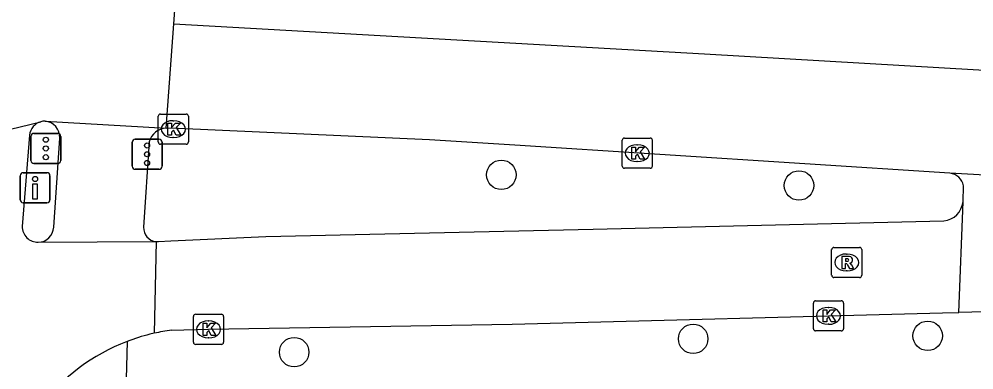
# Model space of a CAD drawing. Extents: x 160806 to 161707, y 383697 to 384148.
# Drawn here: x 161255.48 to 161287.17, y 384109.75 to 384121.39 of the extents above; entities that cross this region are included whole.
import ezdxf

# ---------------------------------------------------------------- set-up
doc = ezdxf.new("R2010")
doc.units = 0
for name, color, linetype in [('IMGEO_Boom', 7, 'Continuous'), ('IMGEO_Drukknoppaal', 7, 'Continuous'), ('IMGEO_Fietspad_gesloten', 7, 'Continuous'), ('IMGEO_Fietspad_open', 7, 'Continuous'), ('IMGEO_Kolk', 7, 'Continuous'), ('IMGEO_Rijbaan_lokaal_gesloten', 7, 'Continuous'), ('IMGEO_Rioolput', 7, 'Continuous'), ('IMGEO_Verkeersregelinstallatiepaal', 7, 'Continuous'), ('IMGEO_Voetpad_open', 7, 'Continuous')]:
    doc.layers.add(name, color=color, linetype=linetype)

msp = doc.modelspace()

# ---------------------------------------------------------------- linework, layer by layer
at = {"layer": 'IMGEO_Boom'}
for centre in [(161271.485, 384116.22), (161281.364, 384115.868), (161277.853, 384110.781), (161285.637, 384110.882), (161264.611, 384110.34)]:
    msp.add_circle(centre, 0.489, dxfattribs=at)
at = {"layer": 'IMGEO_Drukknoppaal'}
for p, q in [((161255.514, 384115.392), (161255.514, 384116.192)), ((161255.514, 384116.192), (161255.514, 384115.392)), ((161255.614, 384116.292), (161256.404, 384116.292)), ((161256.404, 384116.292), (161255.614, 384116.292)), ((161256.504, 384116.192), (161256.504, 384115.392)), ((161256.504, 384115.392), (161256.504, 384116.192)), ((161256.404, 384115.292), (161255.614, 384115.292)), ((161255.614, 384115.292), (161256.404, 384115.292))]:
    msp.add_line(p, q, dxfattribs=at)
msp.add_lwpolyline([(161256.084, 384115.917), (161256.084, 384115.417), (161255.934, 384115.417), (161255.934, 384115.917), (161256.084, 384115.917)], dxfattribs=at)
msp.add_circle((161256.009, 384116.082), 0.085, dxfattribs=at)
for centre, start, end in [((161255.614, 384116.192), 90, 180), ((161255.614, 384116.192), 90, 180), ((161256.404, 384116.192), 0, 90), ((161256.404, 384116.192), 360, 90), ((161255.614, 384115.392), 180, 270), ((161255.614, 384115.392), 180, 270), ((161256.404, 384115.392), 270, 0), ((161256.404, 384115.392), 270, 0)]:
    msp.add_arc(centre, 0.1, start, end, dxfattribs=at)
at = {"layer": 'IMGEO_Fietspad_gesloten'}
for points in [[(161260.027, 384114.01), (161260.106, 384114.011), (161260.511, 384114.03), (161263.667, 384114.177), (161274.538, 384114.419), (161286.173, 384114.696)], [(161260.027, 384114.01), (161259.963, 384110.966)], [(161260.539, 384111.068), (161261.771, 384111.097), (161271.848, 384111.268), (161286.13, 384111.645), (161286.671, 384111.658)]]:
    msp.add_lwpolyline(points, dxfattribs=at)
for centre, radius, start, end in [((161286.106, 384115.4), 0.708, 275.4568, 353.6352), ((161261.449, 384104.254), 6.874, 97.6035, 102.4806)]:
    msp.add_arc(centre, radius, start, end, dxfattribs=at)
at = {"layer": 'IMGEO_Fietspad_open'}
for points in [[(161255.828, 384117.538), (161255.583, 384114.511)], [(161256.115, 384113.984), (161260.027, 384114.01)], [(161259.963, 384110.966), (161259.821, 384110.932)]]:
    msp.add_lwpolyline(points, dxfattribs=at)
for centre, radius, start, end in [((161256.339, 384117.489), 0.513, 105.6926, 174.5192), ((161256.107, 384114.508), 0.524, 179.6509, 270.8901), ((161261.418, 384104.512), 6.616, 103.9729, 110.8387), ((161261.396, 384104.574), 6.549, 110.8489, 174.1238)]:
    msp.add_arc(centre, radius, start, end, dxfattribs=at)
at = {"layer": 'IMGEO_Kolk'}
for p, q in [((161260.098, 384117.31), (161260.098, 384118.162)), ((161260.173, 384118.236), (161261.025, 384118.236)), ((161261.099, 384118.162), (161261.099, 384117.31)), ((161260.586, 384118.016), (161260.611, 384118.016)), ((161260.609, 384117.456), (161260.584, 384117.456)), ((161275.571, 384117.439), (161276.423, 384117.439)), ((161261.025, 384117.236), (161260.173, 384117.236)), ((161275.496, 384116.513), (161275.496, 384117.365)), ((161275.984, 384117.219), (161276.009, 384117.219)), ((161276.497, 384117.365), (161276.497, 384116.513)), ((161276.007, 384116.659), (161275.982, 384116.659)), ((161276.423, 384116.439), (161275.571, 384116.439)), ((161281.917, 384112.043), (161282.769, 384112.043)), ((161281.842, 384111.117), (161281.842, 384111.969)), ((161282.33, 384111.823), (161282.355, 384111.823)), ((161282.843, 384111.969), (161282.843, 384111.117)), ((161261.266, 384110.67), (161261.266, 384111.522)), ((161261.341, 384111.596), (161262.193, 384111.596)), ((161262.267, 384111.522), (161262.267, 384110.67)), ((161261.754, 384111.376), (161261.779, 384111.376)), ((161282.353, 384111.263), (161282.328, 384111.263)), ((161261.777, 384110.816), (161261.752, 384110.816)), ((161282.769, 384111.043), (161281.917, 384111.043)), ((161262.193, 384110.596), (161261.341, 384110.596))]:
    msp.add_line(p, q, dxfattribs=at)
for points in [[(161260.098, 384117.31), (161260.098, 384118.162)], [(161260.173, 384118.236), (161261.025, 384118.236)], [(161261.099, 384118.162), (161261.099, 384117.31)], [(161260.419, 384117.936), (161260.542, 384117.936), (161260.542, 384117.785), (161260.672, 384117.936), (161260.836, 384117.936), (161260.69, 384117.785), (161260.843, 384117.536), (161260.691, 384117.536), (161260.606, 384117.7), (161260.542, 384117.633), (161260.542, 384117.536), (161260.419, 384117.536), (161260.419, 384117.936)], [(161275.571, 384117.439), (161276.423, 384117.439)], [(161261.025, 384117.236), (161260.173, 384117.236)], [(161275.496, 384116.513), (161275.496, 384117.365)], [(161275.817, 384117.139), (161275.94, 384117.139), (161275.94, 384116.988), (161276.07, 384117.139), (161276.234, 384117.139), (161276.088, 384116.988), (161276.241, 384116.739), (161276.089, 384116.739), (161276.004, 384116.903), (161275.94, 384116.836), (161275.94, 384116.739), (161275.817, 384116.739), (161275.817, 384117.139)], [(161276.497, 384117.365), (161276.497, 384116.513)], [(161276.423, 384116.439), (161275.571, 384116.439)], [(161281.917, 384112.043), (161282.769, 384112.043)], [(161281.842, 384111.117), (161281.842, 384111.969)], [(161282.163, 384111.743), (161282.286, 384111.743), (161282.286, 384111.592), (161282.416, 384111.743), (161282.58, 384111.743), (161282.434, 384111.592), (161282.587, 384111.343), (161282.435, 384111.343), (161282.35, 384111.507), (161282.286, 384111.44), (161282.286, 384111.343), (161282.163, 384111.343), (161282.163, 384111.743)], [(161282.843, 384111.969), (161282.843, 384111.117)], [(161261.266, 384110.67), (161261.266, 384111.522)], [(161261.341, 384111.596), (161262.193, 384111.596)], [(161262.267, 384111.522), (161262.267, 384110.67)], [(161261.587, 384111.296), (161261.71, 384111.296), (161261.71, 384111.145), (161261.84, 384111.296), (161262.004, 384111.296), (161261.858, 384111.145), (161262.011, 384110.896), (161261.859, 384110.896), (161261.774, 384111.06), (161261.71, 384110.993), (161261.71, 384110.896), (161261.587, 384110.896), (161261.587, 384111.296)], [(161282.769, 384111.043), (161281.917, 384111.043)], [(161262.193, 384110.596), (161261.341, 384110.596)]]:
    msp.add_lwpolyline(points, dxfattribs=at)
for centre, start, end in [((161260.175, 384118.16), 91.552, 178.448), ((161260.175, 384118.16), 91.552, 178.448), ((161261.023, 384118.16), 1.552, 88.448), ((161261.023, 384118.16), 1.552, 88.448), ((161275.573, 384117.363), 91.552, 178.448), ((161275.573, 384117.363), 91.552, 178.448), ((161276.421, 384117.363), 1.552, 88.448), ((161276.421, 384117.363), 1.552, 88.448), ((161260.175, 384117.312), 181.552, 268.448), ((161260.175, 384117.312), 181.552, 268.448), ((161261.023, 384117.312), 271.552, 358.448), ((161261.023, 384117.312), 271.552, 358.448), ((161275.573, 384116.515), 181.552, 268.448), ((161275.573, 384116.515), 181.552, 268.448), ((161276.421, 384116.515), 271.552, 358.448), ((161276.421, 384116.515), 271.552, 358.448), ((161281.919, 384111.967), 91.552, 178.448), ((161281.919, 384111.967), 91.552, 178.448), ((161282.767, 384111.967), 1.552, 88.448), ((161282.767, 384111.967), 1.552, 88.448), ((161261.343, 384111.52), 91.552, 178.448), ((161261.343, 384111.52), 91.552, 178.448), ((161262.191, 384111.52), 1.552, 88.448), ((161262.191, 384111.52), 1.552, 88.448), ((161281.919, 384111.119), 181.552, 268.448), ((161281.919, 384111.119), 181.552, 268.448), ((161282.767, 384111.119), 271.552, 358.448), ((161282.767, 384111.119), 271.552, 358.448), ((161261.343, 384110.672), 181.552, 268.448), ((161261.343, 384110.672), 181.552, 268.448), ((161262.191, 384110.672), 271.552, 358.448), ((161262.191, 384110.672), 271.552, 358.448)]:
    msp.add_arc(centre, 0.0765, start, end, dxfattribs=at)
for centre, major_axis, ratio, start_param, end_param in [((161260.585, 384117.736), (-0.387, 0.002), 0.722429, 4.712389, 7.853982), ((161260.61, 384117.736), (-0.39, 0.002), 0.717154, 1.570796, 4.712389), ((161275.983, 384116.939), (-0.387, 0.002), 0.722429, 4.712389, 7.853982), ((161276.008, 384116.939), (-0.39, 0.002), 0.717154, 1.570796, 4.712389), ((161282.329, 384111.543), (-0.387, 0.002), 0.722429, 4.712389, 7.853982), ((161282.354, 384111.543), (-0.39, 0.002), 0.717154, 1.570796, 4.712389), ((161261.753, 384111.096), (-0.387, 0.002), 0.722429, 4.712389, 7.853982), ((161261.778, 384111.096), (-0.39, 0.002), 0.717154, 1.570796, 4.712389)]:
    msp.add_ellipse(centre, major_axis=major_axis, ratio=ratio, start_param=start_param, end_param=end_param, dxfattribs=at)
at = {"layer": 'IMGEO_Rijbaan_lokaal_gesloten'}
for points in [[(161260.613, 384121.23), (161260.873, 384124.753)], [(161260.358, 384117.771), (161260.613, 384121.23)], [(161260.613, 384121.23), (161278.23, 384120.232), (161293.967, 384119.32), (161308.839, 384118.481), (161316.729, 384118.038), (161322.396, 384117.897), (161335.182, 384117.881), (161369.031, 384118.661)], [(161254.502, 384117.572), (161256.2, 384117.983)], [(161256.343, 384118.003), (161260.358, 384117.771)], [(161286.376, 384116.275), (161271.935, 384117.201), (161269.102, 384117.385), (161260.762, 384117.753), (161260.358, 384117.771)], [(161367.726, 384115.798), (161357.592, 384115.525), (161334.603, 384114.873), (161327.538, 384114.71), (161321.017, 384114.547), (161306.289, 384115.145), (161286.376, 384116.275)], [(161286.809, 384115.322), (161286.829, 384115.858)], [(161286.671, 384111.658), (161286.809, 384115.322)], [(161323.478, 384112.593), (161322.18, 384112.562), (161320.761, 384112.539), (161286.671, 384111.658)]]:
    msp.add_lwpolyline(points, dxfattribs=at)
for centre, radius, start, end in [((161256.343, 384117.481), 0.522, 90.0049, 105.9186), ((161286.324, 384115.764), 0.513, 10.4996, 84.2394)]:
    msp.add_arc(centre, radius, start, end, dxfattribs=at)
at = {"layer": 'IMGEO_Rioolput'}
for p, q in [((161282.449, 384112.888), (161282.449, 384113.74)), ((161282.524, 384113.814), (161283.376, 384113.814)), ((161283.45, 384113.74), (161283.45, 384112.888)), ((161282.937, 384113.594), (161282.962, 384113.594)), ((161282.96, 384113.034), (161282.935, 384113.034)), ((161283.376, 384112.814), (161282.524, 384112.814))]:
    msp.add_line(p, q, dxfattribs=at)
for points in [[(161282.449, 384112.888), (161282.449, 384113.74)], [(161282.524, 384113.814), (161283.376, 384113.814)], [(161283.45, 384113.74), (161283.45, 384112.888)], [(161283.038, 384113.512), (161282.786, 384113.514), (161282.786, 384113.114)], [(161282.964, 384113.433), (161282.91, 384113.433), (161282.91, 384113.352)], [(161282.91, 384113.352), (161282.962, 384113.352)], [(161282.786, 384113.114), (161282.91, 384113.114), (161282.91, 384113.276), (161282.921, 384113.276)], [(161282.968, 384113.247), (161283.039, 384113.114), (161283.179, 384113.114), (161283.114, 384113.24)], [(161283.376, 384112.814), (161282.524, 384112.814)]]:
    msp.add_lwpolyline(points, dxfattribs=at)
for centre, radius, start, end in [((161282.526, 384113.738), 0.0765, 91.552, 178.448), ((161282.526, 384113.738), 0.0765, 91.552, 178.448), ((161283.374, 384113.738), 0.0765, 1.552, 88.448), ((161283.374, 384113.738), 0.0765, 1.552, 88.448), ((161282.946, 384113.541), 0.19, 274.7715, 282.9687), ((161282.97, 384113.337), 0.0964, 77.0061, 93.1865), ((161282.984, 384113.394), 0.0378, 276.6634, 79.6772), ((161283.037, 384113.402), 0.109, 350.3612, 89.416), ((161283.035, 384113.402), 0.112, 277.5842, 350.9817), ((161283.019, 384113.187), 0.108, 29.5134, 73.7905), ((161282.92, 384113.223), 0.0533, 26.0293, 88.6989), ((161282.526, 384112.89), 0.0765, 181.552, 268.448), ((161282.526, 384112.89), 0.0765, 181.552, 268.448), ((161283.374, 384112.89), 0.0765, 271.552, 358.448), ((161283.374, 384112.89), 0.0765, 271.552, 358.448)]:
    msp.add_arc(centre, radius, start, end, dxfattribs=at)
for centre, major_axis, ratio, start_param, end_param in [((161282.936, 384113.314), (-0.387, 0.002), 0.722429, 4.712389, 7.853982), ((161282.961, 384113.314), (-0.39, 0.002), 0.717154, 1.570796, 4.712389)]:
    msp.add_ellipse(centre, major_axis=major_axis, ratio=ratio, start_param=start_param, end_param=end_param, dxfattribs=at)
at = {"layer": 'IMGEO_Verkeersregelinstallatiepaal'}
for p, q in [((161255.873, 384116.695), (161255.873, 384117.495)), ((161255.873, 384117.495), (161255.873, 384116.695)), ((161255.973, 384117.595), (161256.763, 384117.595)), ((161256.763, 384117.595), (161255.973, 384117.595)), ((161256.863, 384117.495), (161256.863, 384116.695)), ((161256.863, 384116.695), (161256.863, 384117.495)), ((161259.333, 384117.403), (161260.123, 384117.403)), ((161260.123, 384117.403), (161259.333, 384117.403)), ((161259.233, 384116.503), (161259.233, 384117.303)), ((161259.233, 384117.303), (161259.233, 384116.503)), ((161260.223, 384117.303), (161260.223, 384116.503)), ((161260.223, 384116.503), (161260.223, 384117.303)), ((161256.763, 384116.595), (161255.973, 384116.595)), ((161255.973, 384116.595), (161256.763, 384116.595)), ((161260.123, 384116.403), (161259.333, 384116.403)), ((161259.333, 384116.403), (161260.123, 384116.403))]:
    msp.add_line(p, q, dxfattribs=at)
for centre in [(161256.368, 384117.385), (161256.368, 384117.095), (161259.728, 384117.193), (161256.368, 384116.805), (161259.728, 384116.903), (161259.728, 384116.613)]:
    msp.add_circle(centre, 0.085, dxfattribs=at)
for centre, start, end in [((161255.973, 384117.495), 90, 180), ((161255.973, 384117.495), 90, 180), ((161256.763, 384117.495), 0, 90), ((161256.763, 384117.495), 360, 90), ((161259.333, 384117.303), 90, 180), ((161259.333, 384117.303), 90, 180), ((161260.123, 384117.303), 0, 90), ((161260.123, 384117.303), 360, 90), ((161255.973, 384116.695), 180, 270), ((161255.973, 384116.695), 180, 270), ((161256.763, 384116.695), 270, 0), ((161256.763, 384116.695), 270, 0), ((161259.333, 384116.503), 180, 270), ((161259.333, 384116.503), 180, 270), ((161260.123, 384116.503), 270, 0), ((161260.123, 384116.503), 270, 0)]:
    msp.add_arc(centre, 0.1, start, end, dxfattribs=at)
at = {"layer": 'IMGEO_Voetpad_open'}
for points in [[(161256.629, 384114.484), (161256.828, 384117.44)], [(161259.801, 384117.31), (161259.613, 384114.484)], [(161259.065, 384110.695), (161258.847, 384102.418)]]:
    msp.add_lwpolyline(points, dxfattribs=at)
for centre, radius, start, end in [((161256.287, 384117.465), 0.541, 357.3757, 84.1112), ((161260.396, 384117.158), 0.614, 93.5711, 165.6545), ((161256.106, 384114.507), 0.523, 270.9567, 357.4613), ((161260.063, 384114.459), 0.451, 176.8363, 265.4327)]:
    msp.add_arc(centre, radius, start, end, dxfattribs=at)

doc.saveas('drawing.dxf')
